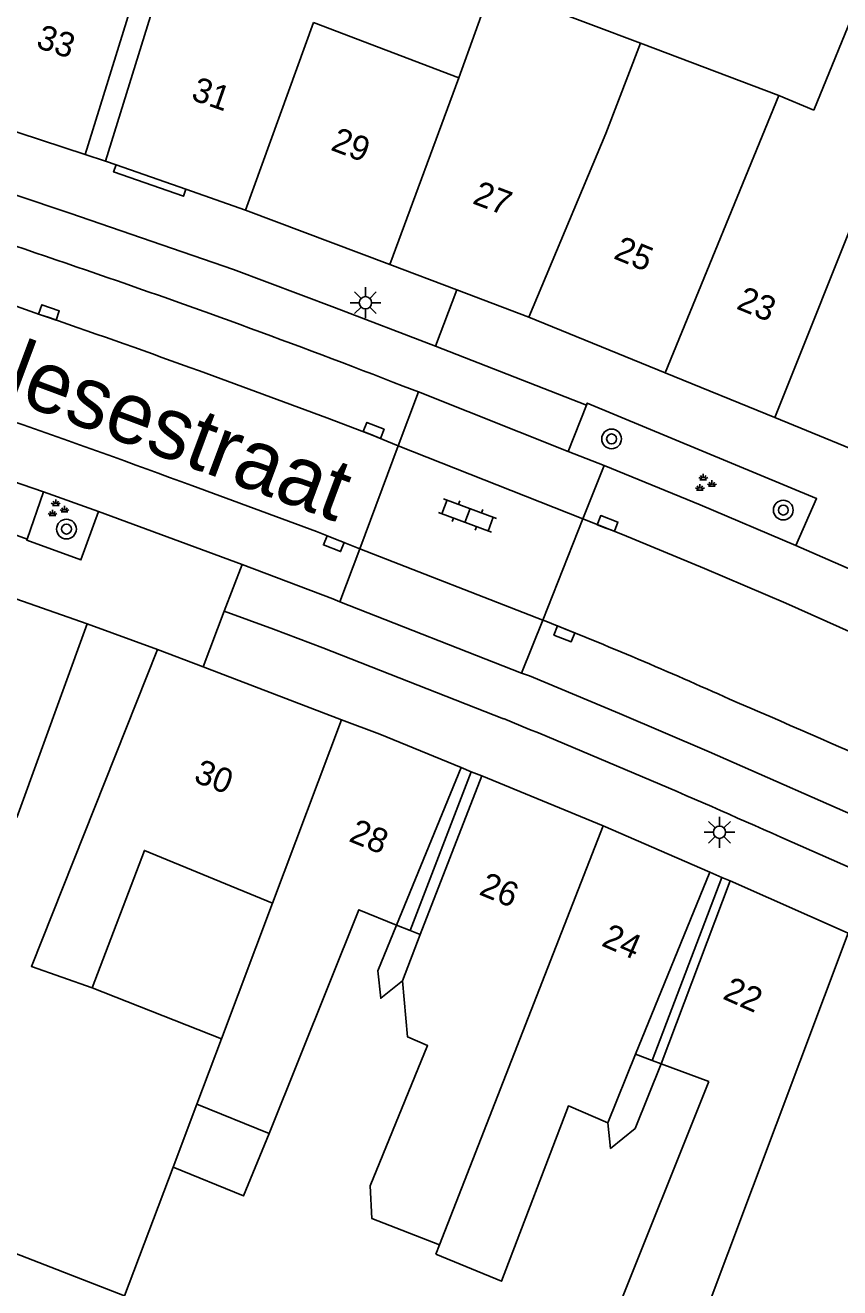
# Model space of a CAD drawing. Extents: x 132994 to 136000, y 393499 to 395512.
# Drawn here: x 133823.6 to 133856.7, y 395327.7 to 395379 of the extents above; entities that cross this region are included whole.
import ezdxf

# ---------------------------------------------------------------- set-up
doc = ezdxf.new("R2010")
doc.units = 0
for name, color, linetype in [('gg-afsc-erfafscheiding', 7, 'Continuous'), ('gg-anno-huisnummerreeks BGT', 7, 'Continuous'), ('gg-anno-openbare ruimte label', 7, 'Continuous'), ('gg-bbg-gedigitaliseerde bebouwing', 7, 'Continuous'), ('gg-bbg-gedigitaliseerde bebouwing onder overbouw', 7, 'Continuous'), ('gg-bbg-gedigitaliseerde bijgebouw', 7, 'Continuous'), ('gg-bbg-gedigitaliseerde overbouw', 7, 'Continuous'), ('gg-bbg-hoofdgebouw', 7, 'Continuous'), ('gg-bbg-luifel en loopbrug', 7, 'Continuous'), ('gg-bbg-pand overbouw', 7, 'Continuous'), ('gg-bbg-tussenscheiding', 7, 'Continuous'), ('gg-bbg-tussenscheiding niveau 01', 7, 'Continuous'), ('gg-knt-verharding', 7, 'Continuous'), ('gg-knt-verharding nz', 7, 'Continuous'), ('gt-grn-weggrens', 7, 'Continuous'), ('gt-symb-boom', 7, 'Continuous'), ('gt-symb-groenvak', 7, 'Continuous'), ('gt-symb-klinker verharding', 7, 'Continuous'), ('gt-symb-kolk', 7, 'Continuous'), ('gt-symb-lichtmast', 7, 'Continuous')]:
    doc.layers.add(name, color=color, linetype=linetype)

# ---------------------------------------------------------------- blocks, each defined once
blk = doc.blocks.new('gt0-KOLK')
at = {"layer": 'gt-symb-kolk'}
blk.add_lwpolyline([(0, 0), (0.375, 0), (0.375, 0.4), (-0.375, 0.4), (-0.375, 0), (0, 0)], dxfattribs=at)
blk = doc.blocks.new('gt0-BOOM')
at = {"layer": 'gt-symb-boom'}
for radius in [0.4, 0.2]:
    blk.add_circle((0, 0), radius, dxfattribs=at)
blk = doc.blocks.new('gt0-GRVAK')
at = {"layer": 'gt-symb-groenvak'}
for p, q in [((-0.11, 0.189), (-0.228, 0.24)), ((-0.182, 0.153), (0.088, 0.153)), ((-0.091, 0.211), (-0.156, 0.322)), ((-0.047, 0.214), (-0.047, 0.393)), ((-0.004, 0.211), (0.061, 0.322)), ((0.015, 0.189), (0.133, 0.24)), ((0.262, -0.052), (0.197, 0.059)), ((0.305, -0.049), (0.305, 0.13)), ((0.349, -0.052), (0.414, 0.059)), ((-0.245, -0.228), (-0.363, -0.177)), ((-0.318, -0.264), (-0.047, -0.264)), ((-0.226, -0.206), (-0.291, -0.095)), ((-0.183, -0.203), (-0.183, -0.024)), ((-0.139, -0.206), (-0.074, -0.095)), ((-0.12, -0.228), (-0.002, -0.177)), ((0.243, -0.074), (0.125, -0.023)), ((0.17, -0.11), (0.441, -0.11)), ((0.368, -0.074), (0.486, -0.023))]:
    blk.add_line(p, q, dxfattribs=at)
blk = doc.blocks.new('gt0-LMAST')
at = {"layer": 'gt-symb-lichtmast'}
for p, q in [((-0.005, 0.246), (-0.005, 0.621)), ((-0.182, 0.173), (-0.447, 0.438)), ((0.172, 0.173), (0.437, 0.438)), ((-0.255, -0.004), (-0.63, -0.004)), ((-0.182, -0.181), (-0.447, -0.446)), ((-0.005, -0.254), (-0.005, -0.629)), ((0.437, -0.446), (0.172, -0.181)), ((0.245, -0.004), (0.62, -0.004))]:
    blk.add_line(p, q, dxfattribs=at)
blk.add_circle((-0.005, -0.004), 0.25, dxfattribs=at)
blk = doc.blocks.new('gt0-KL1')
at = {"layer": 'gt-symb-klinker verharding'}
for p, q in [((-1.15, 0.3), (1.15, 0.3)), ((-1, -0.3), (-1, 0.3)), ((-0.5, 0.3), (-0.5, 0.45)), ((0, -0.3), (0, 0.3)), ((0.5, 0.3), (0.5, 0.45)), ((1, -0.3), (1, 0.3)), ((-1.15, -0.3), (1.15, -0.3)), ((-0.5, -0.45), (-0.5, -0.3)), ((0.5, -0.45), (0.5, -0.3))]:
    blk.add_line(p, q, dxfattribs=at)

msp = doc.modelspace()

# ---------------------------------------------------------------- linework, layer by layer
at = {"layer": 'gg-afsc-erfafscheiding'}
for p, q in [((133826.358, 395339.92), (133831.605, 395337.855)), ((133827.666, 395327.404), (133829.641, 395332.643))]:
    msp.add_line(p, q, dxfattribs=at)
for points in [[(133838.722, 395342.471), (133837.964, 395340.616), (133838.076, 395339.495), (133838.954, 395340.211)], [(133849.471, 395336.833), (133848.411, 395334.213), (133847.408, 395333.396), (133847.294, 395334.433)]]:
    msp.add_lwpolyline(points, dxfattribs=at)
at = {"layer": 'gg-bbg-gedigitaliseerde bebouwing'}
for p, q in [((133855.669, 395375.572), (133858.915, 395383.506)), ((133835.343, 395379.12), (133841.246, 395376.882)), ((133848.622, 395378.287), (133854.244, 395376.155)), ((133854.244, 395376.155), (133855.669, 395375.572)), ((133823.296, 395346.836), (133826.15, 395354.71)), ((133831.605, 395337.855), (133833.678, 395343.354)), ((133838.954, 395340.211), (133839.679, 395342.087)), ((133830.601, 395335.19), (133831.605, 395337.855)), ((133848.421, 395337.22), (133847.294, 395334.433)), ((133849.471, 395336.833), (133851.404, 395336.121)), ((133833.543, 395334.009), (133830.601, 395335.19)), ((133840.311, 395329.099), (133840.459, 395329.48))]:
    msp.add_line(p, q, dxfattribs=at)
for points in [[(133848.622, 395378.287), (133842.578, 395380.578), (133841.246, 395376.882)], [(133829.01, 395353.66), (133823.892, 395340.791), (133826.358, 395339.92)], [(133826.358, 395339.92), (133828.481, 395345.499), (133833.678, 395343.354)], [(133838.722, 395342.471), (133837.185, 395343.088), (133833.543, 395334.009)], [(133840.459, 395329.48), (133837.716, 395330.551), (133837.647, 395331.879), (133839.98, 395337.574), (133839.166, 395337.929), (133838.954, 395340.211)], [(133851.404, 395336.121), (133847.541, 395326.474), (133850.212, 395325.252), (133850.853, 395326.653), (133851.181, 395326.503)], [(133847.294, 395334.433), (133845.698, 395335.127), (133842.978, 395328.006), (133840.311, 395329.099)]]:
    msp.add_lwpolyline(points, dxfattribs=at)
at = {"layer": 'gg-bbg-gedigitaliseerde bebouwing onder overbouw'}
for p, q in [((133828.455, 395381.466), (133826.075, 395373.763)), ((133829.278, 395381.185), (133826.902, 395373.492)), ((133841.336, 395348.869), (133838.722, 395342.471)), ((133842.175, 395348.526), (133839.679, 395342.087)), ((133851.444, 395344.619), (133848.421, 395337.22)), ((133852.261, 395344.261), (133849.471, 395336.833))]:
    msp.add_line(p, q, dxfattribs=at)
at = {"layer": 'gg-bbg-gedigitaliseerde bijgebouw'}
msp.add_line((133827.666, 395327.404), (133817.004, 395331.569), dxfattribs=at)
at = {"layer": 'gg-bbg-gedigitaliseerde overbouw'}
for p, q in [((133838.722, 395342.471), (133839.273, 395342.25)), ((133839.273, 395342.25), (133839.679, 395342.087)), ((133849.101, 395336.969), (133848.421, 395337.22)), ((133849.471, 395336.833), (133849.101, 395336.969))]:
    msp.add_line(p, q, dxfattribs=at)
at = {"layer": 'gg-bbg-hoofdgebouw'}
for p, q in [((133820.313, 395375.664), (133826.075, 395373.763)), ((133826.902, 395373.492), (133827.327, 395373.344)), ((133827.327, 395373.344), (133830.159, 395372.355)), ((133830.159, 395372.355), (133832.58, 395371.51)), ((133832.58, 395371.51), (133838.441, 395369.302)), ((133838.441, 395369.302), (133841.162, 395368.273)), ((133841.162, 395368.273), (133844.095, 395367.163)), ((133844.095, 395367.163), (133849.633, 395364.898)), ((133849.633, 395364.898), (133854.075, 395363.082)), ((133820.4, 395356.72), (133826.15, 395354.71)), ((133829.01, 395353.66), (133830.858, 395352.956)), ((133830.858, 395352.956), (133836.489, 395350.811)), ((133842.175, 395348.526), (133847.111, 395346.504)), ((133847.111, 395346.504), (133851.444, 395344.619)), ((133852.261, 395344.261), (133857.062, 395342.137))]:
    msp.add_line(p, q, dxfattribs=at)
for points in [[(133854.075, 395363.082), (133858.7, 395361.19), (133859.257, 395362.548)], [(133836.489, 395350.811), (133838.04, 395350.22), (133841.336, 395348.869)]]:
    msp.add_lwpolyline(points, dxfattribs=at)
at = {"layer": 'gg-bbg-luifel en loopbrug'}
msp.add_line((133829.641, 395332.643), (133830.601, 395335.19), dxfattribs=at)
msp.add_lwpolyline([(133833.543, 395334.009), (133832.503, 395331.47), (133829.641, 395332.643)], dxfattribs=at)
at = {"layer": 'gg-bbg-pand overbouw'}
for p, q in [((133826.075, 395373.763), (133826.902, 395373.492)), ((133841.336, 395348.869), (133841.754, 395348.698)), ((133841.754, 395348.698), (133842.175, 395348.526)), ((133851.444, 395344.619), (133851.933, 395344.406)), ((133851.933, 395344.406), (133852.261, 395344.261))]:
    msp.add_line(p, q, dxfattribs=at)
at = {"layer": 'gg-bbg-tussenscheiding'}
for p, q in [((133832.58, 395371.51), (133835.343, 395379.12)), ((133854.075, 395363.082), (133860.261, 395378.575)), ((133838.441, 395369.302), (133841.246, 395376.882)), ((133849.633, 395364.898), (133854.244, 395376.155)), ((133833.678, 395343.354), (133836.489, 395350.811)), ((133847.111, 395346.504), (133840.459, 395329.48)), ((133857.062, 395342.137), (133851.181, 395326.503))]:
    msp.add_line(p, q, dxfattribs=at)
msp.add_lwpolyline([(133844.095, 395367.163), (133847.217, 395374.618), (133848.622, 395378.287)], dxfattribs=at)
at = {"layer": 'gg-bbg-tussenscheiding niveau 01'}
for p, q in [((133841.754, 395348.698), (133839.273, 395342.25)), ((133851.933, 395344.406), (133849.101, 395336.969))]:
    msp.add_line(p, q, dxfattribs=at)
at = {"layer": 'gg-knt-verharding'}
for p, q in [((133840.297, 395365.987), (133846.434, 395363.59)), ((133839.604, 395364.132), (133838.784, 395361.937)), ((133839.604, 395364.132), (133838.984, 395364.36)), ((133839.604, 395364.132), (133845.691, 395361.699)), ((133845.691, 395361.699), (133846.434, 395363.59)), ((133838.784, 395361.937), (133837.223, 395357.756)), ((133847.148, 395361.129), (133845.691, 395361.699)), ((133847.148, 395361.129), (133846.287, 395358.963)), ((133823.718, 395358.145), (133824.374, 395360.062)), ((133826.616, 395359.263), (133824.374, 395360.062)), ((133832.447, 395357.115), (133826.616, 395359.263)), ((133846.287, 395358.963), (133844.653, 395354.856)), ((133837.223, 395357.756), (133836.417, 395355.599)), ((133831.719, 395355.217), (133832.447, 395357.115)), ((133836.417, 395355.599), (133843.798, 395352.706)), ((133844.653, 395354.856), (133843.798, 395352.706)), ((133844.776, 395354.81), (133844.653, 395354.856))]:
    msp.add_line(p, q, dxfattribs=at)
for points in [[(133805.131, 395377.945), (133811.965, 395375.806), (133818.782, 395373.623), (133825.448, 395371.388), (133832.095, 395369.095), (133836.201, 395367.553), (133840.297, 395365.987)], [(133830.159, 395372.355), (133830.06, 395372.072), (133827.228, 395373.06), (133827.327, 395373.344)], [(133824.374, 395360.062), (133819.725, 395361.664), (133815.056, 395363.204), (133810.381, 395364.712), (133800.916, 395367.612), (133800.502, 395367.717), (133797.286, 395368.66), (133793.636, 395369.706)], [(133793.113, 395367.779), (133799.022, 395366.045), (133804.919, 395364.283), (133810.67, 395362.509), (133816.399, 395360.662), (133822.105, 395358.724), (133823.718, 395358.145)], [(133854.939, 395357.891), (133855.775, 395359.793), (133846.465, 395363.668), (133846.434, 395363.59)], [(133854.939, 395357.891), (133851.054, 395359.535), (133847.148, 395361.129)], [(133826.616, 395359.263), (133825.901, 395357.298), (133823.701, 395358.096), (133823.718, 395358.145)], [(133868.747, 395351.734), (133861.402, 395355.05), (133854.939, 395357.891)], [(133832.447, 395357.115), (133836.126, 395355.722), (133836.417, 395355.599)], [(133843.061, 395350.852), (133835.719, 395353.73), (133833.724, 395354.484), (133831.719, 395355.217)], [(133876.161, 395338.291), (133867.299, 395342.417), (133858.301, 395346.475), (133851.415, 395349.502), (133847.776, 395351.065), (133844.117, 395352.587), (133843.798, 395352.706)], [(133854.319, 395346.04), (133858.445, 395344.223), (133862.549, 395342.367)]]:
    msp.add_lwpolyline(points, dxfattribs=at)
for centre, radius, start, end in [((133669.725, 394917.122), 478.236, 70.96352, 72.64843), ((133721.346, 395062.628), 323.853, 68.70041, 71.20034), ((133703.786, 395009.434), 368.733, 65.90545, 67.80797)]:
    msp.add_arc(centre, radius, start, end, dxfattribs=at)
at = {"layer": 'gg-knt-verharding nz'}
for p, q in [((133838.784, 395361.937), (133846.287, 395358.963)), ((133837.223, 395357.756), (133844.653, 395354.856))]:
    msp.add_line(p, q, dxfattribs=at)
for points in [[(133830.71, 395364.977), (133835.887, 395363.069), (133837.704, 395362.379), (133838.784, 395361.937)], [(133830.408, 395360.316), (133835.462, 395358.447), (133837.223, 395357.756)], [(133924.595, 395320.672), (133914.981, 395325.762), (133887.585, 395340.198), (133883.473, 395342.264), (133880.416, 395343.777), (133868.113, 395349.467), (133854.527, 395355.548), (133851.222, 395356.957), (133847.9, 395358.336), (133846.287, 395358.963)]]:
    msp.add_lwpolyline(points, dxfattribs=at)
for centre, radius, start, end in [((133679.544, 394948.147), 443.395, 70.06651, 71.74007), ((133707.189, 395028.847), 353.63, 69.60803, 72.12425), ((133781.006, 395193.984), 173.007, 65.68667, 68.371), ((133612.923, 394794.747), 606.143, 65.388666, 66.745527)]:
    msp.add_arc(centre, radius, start, end, dxfattribs=at)
at = {"layer": 'gt-grn-weggrens'}
for p, q in [((133840.297, 395365.987), (133841.162, 395368.273)), ((133830.858, 395352.956), (133831.719, 395355.217)), ((133829.01, 395353.66), (133826.15, 395354.71))]:
    msp.add_line(p, q, dxfattribs=at)

# ---------------------------------------------------------------- block references
at = {"layer": 'gt-symb-boom'}
for p in [(133847.449, 395362.214), (133854.423, 395359.323), (133825.314, 395358.552)]:
    msp.add_blockref('gt0-BOOM', p, dxfattribs=at)
at = {"layer": 'gt-symb-groenvak'}
for p in [(133851.223, 395360.403), (133824.926, 395359.362)]:
    msp.add_blockref('gt0-GRVAK', p, dxfattribs=at)
at = {"layer": 'gt-symb-klinker verharding', "rotation": -20.428617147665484}
msp.add_blockref('gt0-KL1', (133841.6, 395359.103), dxfattribs=at)
at = {"layer": 'gt-symb-kolk'}
for p, rotation in [((133824.538, 395367.164), -19.087244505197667), ((133837.714, 395362.375), -22.02484593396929), ((133847.218, 395358.595), -20.790725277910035), ((133836.243, 395358.146), 158.71983368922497), ((133845.607, 395354.478), 158.10284941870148)]:
    msp.add_blockref('gt0-KOLK', p, dxfattribs=dict(at, rotation=rotation))
at = {"layer": 'gt-symb-lichtmast'}
for p in [(133837.459, 395367.75), (133851.838, 395346.241)]:
    msp.add_blockref('gt0-LMAST', p, dxfattribs=at)

# ---------------------------------------------------------------- texts
at = {"layer": 'gg-anno-huisnummerreeks BGT'}
for s, rotation, p in [('33', 341.8, (133824.037, 395378.121)), ('31', 340.7, (133830.333, 395376.003)), ('29', 339.3, (133836.001, 395373.962)), ('27', 339.3, (133841.759, 395371.789)), ('25', 337.7, (133847.487, 395369.558)), ('23', 337.8, (133852.477, 395367.516)), ('30', 339.1, (133830.438, 395348.301)), ('28', 337.7, (133836.736, 395345.891)), ('26', 337.7, (133842.024, 395343.725)), ('24', 336.5, (133846.997, 395341.647)), ('22', 336.1, (133851.92, 395339.492))]:
    msp.add_text(s, height=1, rotation=rotation, dxfattribs=at).set_placement(p)
at = {"layer": 'gg-anno-openbare ruimte label'}
msp.add_text('Oerlesestraat', height=2.5, rotation=339.5, dxfattribs=at).set_placement((133817.464, 395365.869))

doc.saveas('drawing.dxf')
